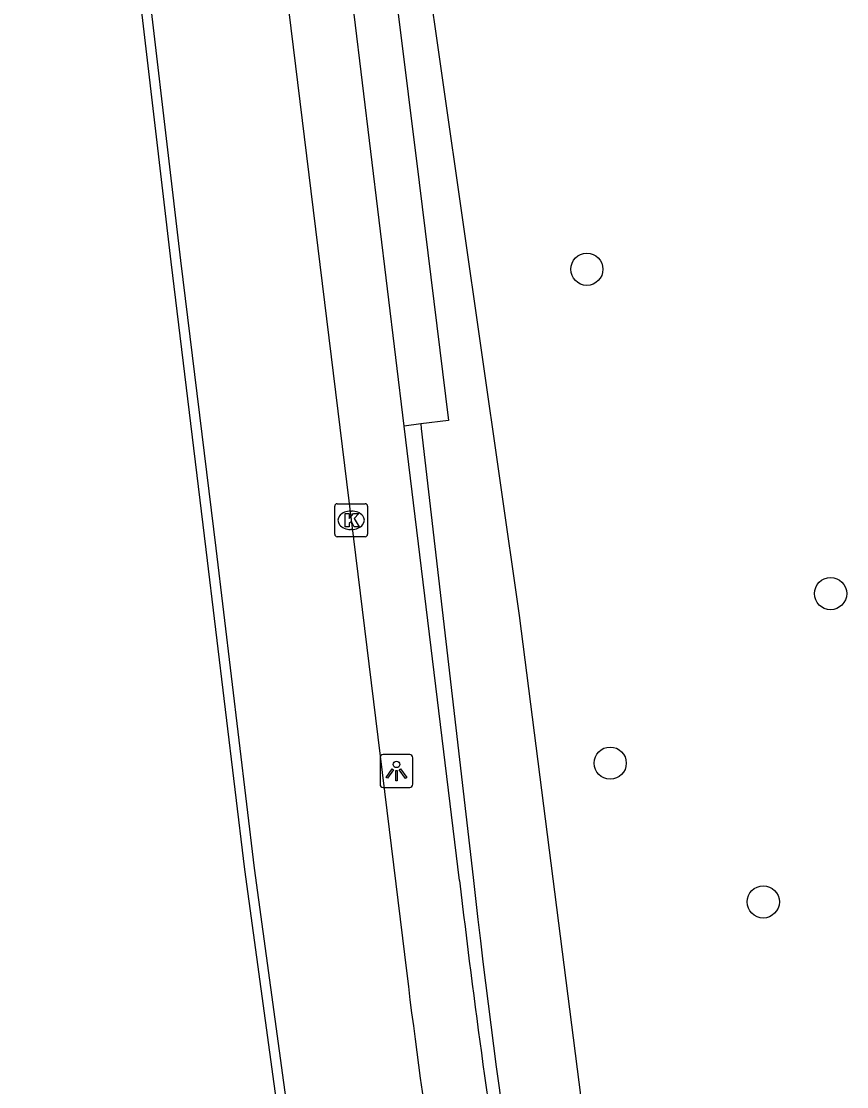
# Model space of a CAD drawing. Extents: x 161477 to 163040, y 383680 to 384868.
# Drawn here: x 161690.33 to 161715.42, y 383933.99 to 383966.38 of the extents above; entities that cross this region are included whole.
import ezdxf

# ---------------------------------------------------------------- set-up
doc = ezdxf.new("R2010")
doc.units = 0
for name, color, linetype in [('IMGEO_Berm_halfverhard', 7, 'Continuous'), ('IMGEO_Boom', 7, 'Continuous'), ('IMGEO_Fietspad_gesloten', 7, 'Continuous'), ('IMGEO_Greppel_droge_sloot', 7, 'Continuous'), ('IMGEO_Kademuur', 7, 'Continuous'), ('IMGEO_Kolk', 7, 'Continuous'), ('IMGEO_Lichtpunt', 7, 'Continuous'), ('IMGEO_Voetpad_open', 7, 'Continuous')]:
    doc.layers.add(name, color=color, linetype=linetype)

msp = doc.modelspace()

# ---------------------------------------------------------------- linework, layer by layer
at = {"layer": 'IMGEO_Berm_halfverhard'}
msp.add_lwpolyline([(161702.472, 383954.14), (161701.971, 383954.076)], dxfattribs=at)
at = {"layer": 'IMGEO_Boom'}
for centre in [(161707.523, 383958.843), (161714.93, 383948.982), (161708.232, 383943.83), (161712.884, 383939.61)]:
    msp.add_circle(centre, 0.489, dxfattribs=at)
at = {"layer": 'IMGEO_Fietspad_gesloten'}
msp.add_lwpolyline([(161691.553, 384023.835), (161691.607, 384023.493), (161691.803, 384021.863), (161692.164, 384018.849), (161692.437, 384016.569), (161692.884, 384012.828), (161693.265, 384009.646), (161693.6, 384006.855), (161694.124, 384002.472), (161694.561, 383998.828), (161694.966, 383995.438), (161695.294, 383992.703), (161695.71, 383989.226), (161696.128, 383985.74), (161696.398, 383983.537), (161696.429, 383983.278), (161702.046, 383937.433)], dxfattribs=at)
msp.add_arc((161971.859, 383970.901), 271.881, 187.07102, 189.77834, dxfattribs=at)
at = {"layer": 'IMGEO_Greppel_droge_sloot'}
for points in [[(161707.21, 383919.972), (161709.046, 383920.337), (161705.478, 383948.318), (161700.85, 383980.59), (161700.064, 383980.447)], [(161700.064, 383980.447), (161702.421, 383961.48), (161703.314, 383954.249), (161702.472, 383954.14)], [(161702.472, 383954.14), (161702.489, 383954.003), (161704.069, 383940.354)]]:
    msp.add_lwpolyline(points, dxfattribs=at)
msp.add_arc((161930.739, 383964.852), 227.99, 186.16854, 191.35294, dxfattribs=at)
at = {"layer": 'IMGEO_Kademuur'}
for points in [[(161698.807, 383930.488), (161697.423, 383940.632), (161696.252, 383950.363), (161695.181, 383959.108), (161693.914, 383969.907), (161692.729, 383979.145), (161692.466, 383981.556), (161692.334, 383982.767), (161692.294, 383983.088), (161692.03, 383985.235), (161691.631, 383988.744), (161691.412, 383990.676), (161691.233, 383992.252), (161690.921, 383994.937), (161690.525, 383998.342), (161690.332, 384000)], [(161699.398, 383926.091), (161699.25, 383926.065), (161699.102, 383926.039), (161698.509, 383930.452), (161697.125, 383940.596), (161695.954, 383950.327), (161694.883, 383959.073), (161693.616, 383969.872), (161692.4, 383979.101), (161692.105, 383981.514)]]:
    msp.add_lwpolyline(points, dxfattribs=at)
at = {"layer": 'IMGEO_Kolk'}
for p, q in [((161699.857, 383950.788), (161699.857, 383951.64)), ((161699.932, 383951.714), (161700.784, 383951.714)), ((161700.345, 383951.494), (161700.37, 383951.494)), ((161700.858, 383951.64), (161700.858, 383950.788)), ((161700.368, 383950.934), (161700.343, 383950.934)), ((161700.784, 383950.714), (161699.932, 383950.714))]:
    msp.add_line(p, q, dxfattribs=at)
for points in [[(161699.857, 383950.788), (161699.857, 383951.64)], [(161699.932, 383951.714), (161700.784, 383951.714)], [(161700.858, 383951.64), (161700.858, 383950.788)], [(161700.178, 383951.414), (161700.301, 383951.414), (161700.301, 383951.263), (161700.431, 383951.414), (161700.595, 383951.414), (161700.449, 383951.263), (161700.602, 383951.014), (161700.45, 383951.014), (161700.365, 383951.178), (161700.301, 383951.111), (161700.301, 383951.014), (161700.178, 383951.014), (161700.178, 383951.414)], [(161700.784, 383950.714), (161699.932, 383950.714)]]:
    msp.add_lwpolyline(points, dxfattribs=at)
for centre, start, end in [((161699.934, 383951.638), 91.552, 178.448), ((161699.934, 383951.638), 91.552, 178.448), ((161700.782, 383951.638), 1.552, 88.448), ((161700.782, 383951.638), 1.552, 88.448), ((161699.934, 383950.79), 181.552, 268.448), ((161699.934, 383950.79), 181.552, 268.448), ((161700.782, 383950.79), 271.552, 358.448), ((161700.782, 383950.79), 271.552, 358.448)]:
    msp.add_arc(centre, 0.0765, start, end, dxfattribs=at)
for centre, major_axis, ratio, start_param, end_param in [((161700.344, 383951.214), (-0.387, 0.002), 0.722429, 4.712389, 7.853982), ((161700.369, 383951.214), (-0.39, 0.002), 0.717154, 1.570796, 4.712389)]:
    msp.add_ellipse(centre, major_axis=major_axis, ratio=ratio, start_param=start_param, end_param=end_param, dxfattribs=at)
at = {"layer": 'IMGEO_Lichtpunt'}
for p, q in [((161702.137, 383944.089), (161701.329, 383944.089)), ((161702.137, 383944.089), (161701.329, 383944.089)), ((161701.235, 383943.994), (161701.235, 383943.187)), ((161701.235, 383943.994), (161701.235, 383943.187)), ((161702.231, 383943.187), (161702.231, 383943.994)), ((161702.231, 383943.187), (161702.231, 383943.994)), ((161701.329, 383943.093), (161702.137, 383943.093)), ((161701.329, 383943.093), (161702.137, 383943.093))]:
    msp.add_line(p, q, dxfattribs=at)
for points in [[(161701.609, 383943.658), (161701.648, 383943.63), (161701.46, 383943.368), (161701.422, 383943.395), (161701.609, 383943.658)], [(161701.711, 383943.61), (161701.758, 383943.61), (161701.758, 383943.288), (161701.711, 383943.288), (161701.711, 383943.61)], [(161701.821, 383943.63), (161701.859, 383943.657), (161702.046, 383943.395), (161702.007, 383943.367), (161701.821, 383943.63)]]:
    msp.add_lwpolyline(points, dxfattribs=at)
msp.add_circle((161701.734, 383943.792), 0.0994, dxfattribs=at)
for centre, start, end in [((161701.329, 383943.994), 90, 180), ((161701.329, 383943.994), 90, 180), ((161702.137, 383943.994), 0, 90), ((161702.137, 383943.994), 0, 90), ((161701.329, 383943.187), 180, 270), ((161701.329, 383943.187), 180, 270), ((161702.137, 383943.187), 270, 0), ((161702.137, 383943.187), 270, 360)]:
    msp.add_arc(centre, 0.0946, start, end, dxfattribs=at)
at = {"layer": 'IMGEO_Voetpad_open'}
for points in [[(161701.971, 383954.076), (161699.181, 383977.045), (161698.579, 383981.321)], [(161703.649, 383940.262), (161701.971, 383954.076)]]:
    msp.add_lwpolyline(points, dxfattribs=at)
msp.add_arc((162007.504, 383976.311), 305.986, 186.76586, 188.87795, dxfattribs=at)

doc.saveas('drawing.dxf')
